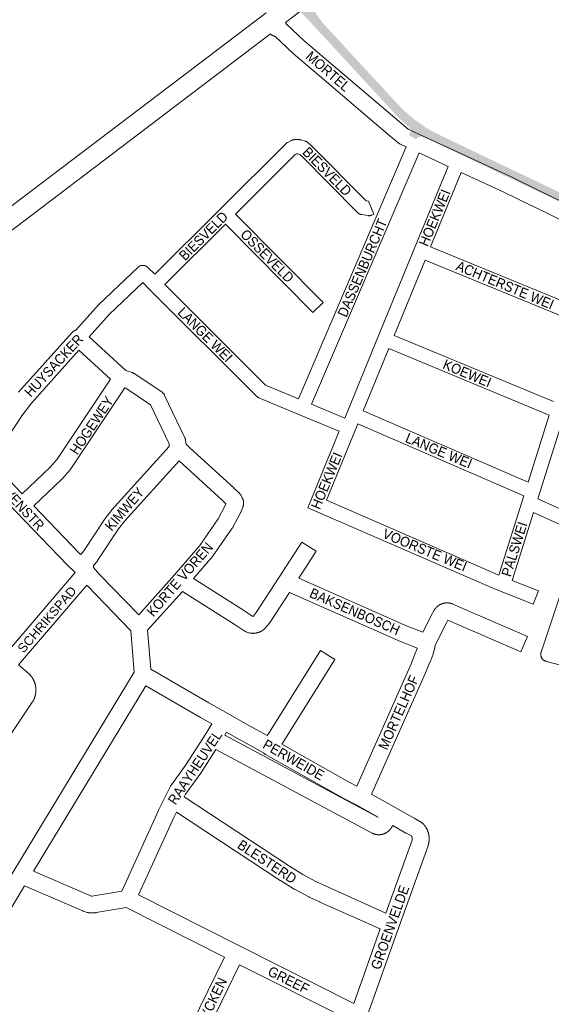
# Paper-space layout 'Layout1' of a CAD drawing. Header units: metres. Extents: x 123097 to 144122, y 392739 to 407589.
# Tile 501 of 510: x 138429 to 138839, y 402455 to 403215. Entities that reach past the tile are written whole.
import ezdxf
from ezdxf.enums import TextEntityAlignment as Align

# ---------------------------------------------------------------- set-up
doc = ezdxf.new("R2010")
doc.units = ezdxf.units.M
doc.header["$MEASUREMENT"] = 0
for name, color, linetype, lineweight in [('gs-anno-wegen algemeen tekst', 7, 'Continuous', 0), ('gs-knt-aanvullende hoofdweg', 7, 'Continuous', 0), ('gs-knt-wegen algemeen', 7, 'Continuous', 0), ('ir-ARC-asfalt-hoofdwegen-te inspecteren', 5, 'Continuous', 0)]:
    doc.layers.add(name, color=color, linetype=linetype, lineweight=lineweight)
doc.styles.add('Style-Arial', font='arial.ttf')

psp = doc.layouts.get("Layout1")

# ---------------------------------------------------------------- hatches: boundary and pattern name
at = {"layer": 'ir-ARC-asfalt-hoofdwegen-te inspecteren', "linetype": 'Continuous', "lineweight": 13, "extrusion": (0, 0, -1)}
h = psp.add_hatch(color=5, dxfattribs=at)
h.paths.add_polyline_path([(-138918.063, 403037.45, 0.0312413), (-138911.682, 403041.07, -0.0243256), (-138905.304, 403045.089), (-138900.883, 403047.304, -0.3606798), (-138894.577, 403045.421), (-138893.693, 403043.85), (-138893.519, 403043.937), (-138893.532, 403043.964), (-138893.245, 403044.105), (-138888.536, 403046.415), (-138888.242, 403046.559), (-138888.089, 403046.656), (-138888.744, 403048.358), (-138888.882, 403048.73, -0.1458204), (-138887.755, 403052.796, -0.1699004), (-138883.962, 403055.824), (-138858.397, 403068.104), (-138835.241, 403079.174), (-138822.564, 403085.172), (-138782.308, 403104.392), (-138774.73, 403108.01), (-138769.64, 403110.453), (-138742.91, 403123.283), (-138740.391, 403124.288, -0.1420269), (-138737.342, 403124.415, -0.1642696), (-138734.376, 403122.53), (-138729.229, 403125.796), (-138730.12, 403127.693, -0.1378181), (-138730.318, 403129.768, -0.1402567), (-138729.386, 403131.662), (-138724.263, 403136.359), (-138723.18, 403137.305), (-138722.123, 403138.281, 0.0167745), (-138719.7, 403140.746), (-138651.454, 403214.734), (-138646.71, 403219.745, -0.0489753), (-138645.748, 403220.518, -0.0437905), (-138644.785, 403221.036), (-138643.31, 403221.55, -0.0599803), (-138642.042, 403221.674, -0.0623102), (-138640.722, 403221.476), (-138638.717, 403220.976), (-138637.98, 403220.655), (-138637.508, 403221.277), (-138655.533, 403234.956, -0.157054), (-138653.121, 403229.96, -0.1770462), (-138654.434, 403223.9), (-138655.92, 403221.753), (-138656.083, 403221.866), (-138659.624, 403216.58), (-138660.722, 403215.099), (-138661.843, 403213.635), (-138662.485, 403212.822), (-138662.974, 403212.202), (-138664.128, 403210.788), (-138720.01, 403150.142), (-138721.679, 403148.415), (-138725.703, 403144.436), (-138727.82, 403142.463), (-138728.618, 403141.781, -0.0260045), (-138737.592, 403134.751, -0.0259936), (-138747.387, 403128.61), (-138754.528, 403124.999), (-138852.444, 403078.191), (-138860.09, 403074.545), (-138890.818, 403059.944), (-138891.481, 403059.63, -0.3353331), (-138891.917, 403059.423), (-138905.32, 403053.076, 0.0434332), (-138913.524, 403048.499), (-138917.209, 403046.105, -0.032521), (-138928.179, 403039.873), (-138937.823, 403035.201), (-138933.385, 403030.104)])
h.paths.add_polyline_path([(-138651.915, 403221.8), (-138648.459, 403226.738), (-138647.011, 403227.789, -0.2471646), (-138646.74, 403227.782, -0.2270153), (-138646.594, 403227.571), (-138647.097, 403225.973), (-138650.964, 403221.135, -0.2771344), (-138651.639, 403221.186, -0.2739094)], flags=16)

# ---------------------------------------------------------------- linework, layer by layer
at = {"layer": 'gs-anno-wegen algemeen tekst', "color": 7, "linetype": 'Continuous'}
for p, q in [((138713.501, 402960.929), (138693.792, 402912.898)), ((138693.792, 402912.898), (138820.97, 402857.708)), ((138820.97, 402857.708), (138837.292, 402909.522)), ((138689.616, 402902.72), (138665.435, 402843.789)), ((138689.616, 402902.72), (138817.647, 402847.159)), ((138651.15, 402838.005), (138675.381, 402897.058)), ((138665.435, 402843.789), (138798.378, 402785.989)), ((138798.378, 402785.989), (138817.647, 402847.159)), ((138651.15, 402838.005), (138795.017, 402775.456)), ((138825.154, 402834.312), (138808.65, 402781.92)), ((138808.65, 402781.92), (138828.997, 402773.929)), ((138795.017, 402775.456), (138824.977, 402763.691)), ((138828.997, 402773.929), (138824.977, 402763.691))]:
    psp.add_line(p, q, dxfattribs=at)
at = {"layer": 'gs-anno-wegen algemeen tekst', "color": 7, "linetype": 'Continuous', "flags": 128}
for points in [[(138532.992, 403018.294), (138583.669, 403068.794), (138634.185, 403119.134), (138634.38, 403119.32), (138634.585, 403119.495), (138634.798, 403119.661), (138635.018, 403119.816), (138635.246, 403119.96), (138635.481, 403120.093), (138638.402, 403121.651), (138638.643, 403121.772), (138638.89, 403121.881), (138639.142, 403121.978), (138639.398, 403122.063), (138639.659, 403122.134), (138639.922, 403122.194), (138640.188, 403122.24), (138640.456, 403122.273), (138640.725, 403122.292), (138640.995, 403122.299), (138644.11, 403122.299), (138644.359, 403122.293), (138644.607, 403122.277), (138644.854, 403122.249), (138645.1, 403122.209), (138645.344, 403122.159), (138645.585, 403122.098), (138649.09, 403121.124), (138649.343, 403121.047), (138649.591, 403120.958), (138649.835, 403120.858), (138650.074, 403120.746), (138650.308, 403120.622), (138650.535, 403120.488), (138650.755, 403120.343), (138650.968, 403120.187), (138651.174, 403120.022), (138653.706, 403117.88), (138653.892, 403117.715), (138654.07, 403117.542)], [(138643.863, 402922.168), (138727.004, 403116.724)], [(138736.981, 403112.028), (138654.032, 402917.92)], [(138679.564, 402907.253), (138705.406, 402970.232), (138733.439, 403038.55), (138759.336, 403101.662)], [(138769.348, 403097.034), (138745.728, 403039.469)], [(138587.529, 403057.083), (138540.784, 403010.501)], [(138745.728, 403039.469), (138863.103, 402991.456)], [(138890.849, 403042.858), (138871.814, 402982.433), (138849.318, 402911.021), (138828.487, 402844.895)], [(138472.127, 402975.125), (138489.669, 402994.718), (138489.817, 402994.876), (138489.971, 402995.029), (138520.003, 403023.677), (138520.106, 403023.773), (138520.203, 403023.859), (138520.311, 403023.95), (138520.412, 403024.03), (138520.524, 403024.116), (138520.629, 403024.192), (138520.746, 403024.272), (138520.854, 403024.342), (138520.974, 403024.417), (138521.086, 403024.482), (138521.209, 403024.55), (138521.324, 403024.609), (138521.451, 403024.671), (138521.568, 403024.725), (138521.698, 403024.781), (138521.818, 403024.829), (138521.951, 403024.878), (138522.073, 403024.92), (138522.207, 403024.963), (138522.331, 403024.999), (138522.468, 403025.035), (138522.594, 403025.065), (138522.732, 403025.094), (138522.859, 403025.118), (138522.998, 403025.14), (138523.126, 403025.158), (138523.267, 403025.174), (138523.395, 403025.185), (138523.537, 403025.193), (138523.665, 403025.198), (138523.807, 403025.2), (138523.936, 403025.198), (138524.077, 403025.193), (138524.206, 403025.185), (138524.347, 403025.173), (138524.475, 403025.159), (138524.615, 403025.14), (138524.743, 403025.12), (138524.882, 403025.094), (138525.008, 403025.067), (138525.146, 403025.035), (138525.27, 403025.002), (138525.406, 403024.962), (138525.529, 403024.924), (138525.663, 403024.878), (138525.784, 403024.833), (138525.915, 403024.78), (138526.034, 403024.729), (138526.163, 403024.671), (138526.279, 403024.614), (138526.404, 403024.549), (138526.517, 403024.487), (138526.639, 403024.416), (138526.749, 403024.348), (138526.868, 403024.271), (138526.974, 403024.198), (138527.089, 403024.115), (138527.192, 403024.037), (138527.302, 403023.949), (138527.401, 403023.866), (138527.507, 403023.772), (138527.602, 403023.684), (138527.652, 403023.634), (138527.699, 403023.587)], [(138527.699, 403023.587), (138527.702, 403023.585), (138527.704, 403023.582)], [(138527.699, 403023.587), (138527.702, 403023.585), (138527.704, 403023.582)], [(138527.704, 403023.582), (138532.992, 403018.294)], [(138741.545, 403029.274), (138717.684, 402971.124)], [(138859.78, 402980.909), (138741.545, 403029.274)], [(138523.715, 403011.988), (138497.734, 402987.205)], [(138675.381, 402897.058), (138644.658, 402909.893), (138613.246, 402923.015), (138613.001, 402923.124), (138612.761, 402923.246), (138612.528, 402923.378), (138612.302, 402923.522), (138612.082, 402923.677), (138611.871, 402923.843), (138611.668, 402924.018), (138611.473, 402924.203), (138529.088, 403006.612), (138523.715, 403011.988)], [(138540.784, 403010.501), (138618.498, 402932.764), (138643.863, 402922.168)], [(138497.734, 402987.205), (138482.332, 402970.003)], [(138717.684, 402971.124), (138840.616, 402920.074)], [(138837.292, 402909.522), (138713.501, 402960.929)], [(138654.032, 402917.92), (138679.564, 402907.253)], [(138828.487, 402844.895), (138869.564, 402826.415)], [(138862.126, 402712.348), (138837.112, 402718.886), (138834.885, 402719.468), (138834.631, 402719.541), (138834.38, 402719.627), (138834.133, 402719.724), (138833.891, 402719.833), (138833.655, 402719.954), (138833.425, 402720.086), (138833.202, 402720.228), (138832.986, 402720.382), (138832.777, 402720.545), (138832.577, 402720.719), (138832.385, 402720.901), (138832.202, 402721.093), (138832.028, 402721.294), (138831.864, 402721.502), (138831.711, 402721.718), (138831.568, 402721.941), (138831.436, 402722.171), (138831.315, 402722.407), (138831.206, 402722.649), (138831.109, 402722.895), (138831.023, 402723.146), (138830.95, 402723.401), (138830.889, 402723.659), (138830.84, 402723.919), (138830.804, 402724.182), (138830.78, 402724.446), (138830.77, 402724.711), (138830.772, 402724.976), (138830.787, 402725.241), (138830.814, 402725.504), (138830.855, 402725.766), (138830.907, 402726.026), (138830.973, 402726.283), (138831.05, 402726.536), (138861.435, 402817.988), (138825.154, 402834.312)], [(138652.043, 402825.737), (138652.04, 402825.738), (138652.037, 402825.74)], [(138652.043, 402825.737), (138652.04, 402825.738), (138652.037, 402825.74)]]:
    psp.add_lwpolyline(points, dxfattribs=at)
for points in [[(138654.07, 403117.542), (138696.015, 403075.016), (138697.746, 403074.75), (138697.843, 403074.791, -0.3846571), (138697.856, 403074.786), (138702.088, 403064.632, -0.3846635), (138702.083, 403064.619), (138700.557, 403063.983), (138700.323, 403063.892), (138700.084, 403063.811), (138699.843, 403063.741), (138699.598, 403063.683), (138699.351, 403063.635), (138699.103, 403063.599), (138698.853, 403063.575), (138698.601, 403063.562), (138698.35, 403063.56), (138698.099, 403063.569), (138697.848, 403063.591), (138697.599, 403063.623), (138692.536, 403064.402), (138692.288, 403064.446), (138692.043, 403064.501), (138691.8, 403064.568), (138691.56, 403064.645), (138691.325, 403064.733), (138691.093, 403064.832), (138690.866, 403064.942), (138690.645, 403065.061), (138690.429, 403065.191), (138690.22, 403065.33), (138690.017, 403065.479), (138689.821, 403065.637), (138689.632, 403065.804), (138689.451, 403065.979), (138646.399, 403109.627), (138644.977, 403110.829), (138643.359, 403111.279), (138642.373, 403111.279), (138641.386, 403110.753), (138595.334, 403064.862)], [(138595.334, 403064.862), (138662.828, 402996.589, -0.3902953), (138662.828, 402996.576), (138655.003, 402988.841), (138655, 402988.84)], [(138655, 402988.84, -0.2541024), (138654.991, 402988.842), (138587.529, 403057.083)]]:
    psp.add_lwpolyline(points, format="xyb", dxfattribs=at)
at = {"layer": 'gs-knt-aanvullende hoofdweg', "color": 7, "linetype": 'Continuous', "flags": 128}
for points in [[(139270.178, 403697.104), (138633.976, 403212.811), (138634.105, 403212.546), (138634.249, 403212.207), (138634.377, 403211.861), (138634.458, 403211.605)], [(138302.452, 402980.104), (138618.904, 403220.214)], [(138625.527, 403202.133), (138625.337, 403202.179), (138624.983, 403202.282), (138624.635, 403202.403), (138624.293, 403202.541), (138623.958, 403202.695), (138623.631, 403202.866), (138623.313, 403203.052), (138623.005, 403203.254), (138622.707, 403203.471), (138622.419, 403203.702), (138622.222, 403203.877), (138317.232, 402972.464)]]:
    psp.add_lwpolyline(points, dxfattribs=at)
at = {"layer": 'gs-knt-wegen algemeen', "color": 7, "linetype": 'Continuous', "flags": 128}
for points in [[(138634.458, 403211.605), (138648.28, 403198.576), (138674.005, 403176.809), (138674.025, 403176.792), (138721.551, 403136.244), (138728.53, 403130.426), (138737.314, 403126.226), (138769.545, 403111.279), (138807.417, 403093.826), (138807.569, 403093.754), (138829.787, 403082.807), (138882.714, 403056.975)], [(138727.004, 403116.724), (138722.179, 403119.031), (138721.938, 403119.152), (138721.702, 403119.284), (138721.471, 403119.425), (138721.247, 403119.576), (138721.029, 403119.735), (138720.818, 403119.904), (138713.185, 403126.268), (138713.129, 403126.315), (138665.585, 403166.878), (138639.737, 403188.749), (138639.605, 403188.864), (138639.477, 403188.982), (138625.527, 403202.133)], [(138759.336, 403101.662), (138736.981, 403112.028)], [(138879.65, 403043.983), (138824.066, 403071.112), (138824.044, 403071.122), (138801.891, 403082.037), (138769.348, 403097.034)], [(138427.968, 402927.303), (138469.072, 402973.212), (138469.204, 402973.352), (138469.315, 402973.467), (138469.429, 402973.578), (138469.546, 402973.687), (138469.666, 402973.793), (138469.787, 402973.896), (138469.913, 402973.995), (138470.039, 402974.093), (138470.169, 402974.186), (138470.3, 402974.277), (138470.434, 402974.364), (138470.57, 402974.449), (138470.708, 402974.528), (138470.848, 402974.606), (138470.99, 402974.679), (138471.133, 402974.75), (138471.278, 402974.816), (138471.425, 402974.88), (138471.573, 402974.939), (138471.723, 402974.995), (138471.874, 402975.046), (138472.026, 402975.096), (138472.127, 402975.125)], [(138482.332, 402970.003), (138510.758, 402944.034), (138515.661, 402942.369), (138515.929, 402942.272), (138516.192, 402942.163), (138516.451, 402942.042), (138516.703, 402941.91), (138516.95, 402941.768), (138517.19, 402941.614)], [(138474.386, 402959.628), (138437.848, 402918.82), (138430.378, 402908.936)], [(138430.608, 402848.869), (138452.264, 402869.422), (138457.715, 402875.602), (138498.857, 402937.272), (138474.386, 402959.628)], [(138517.19, 402941.614), (138538.367, 402927.432), (138538.626, 402927.249), (138538.876, 402927.054), (138539.116, 402926.847), (138539.346, 402926.629), (138539.564, 402926.4), (138539.771, 402926.16), (138539.967, 402925.91), (138540.15, 402925.652), (138540.32, 402925.384), (138540.477, 402925.109), (138540.62, 402924.827), (138556.241, 402892.088), (138556.37, 402891.801), (138556.485, 402891.508), (138556.585, 402891.21), (138556.671, 402890.907), (138556.742, 402890.6), (138556.798, 402890.29), (138556.839, 402889.978), (138557.133, 402887.235)], [(138544.245, 402885.304), (138544.011, 402887.486), (138529.639, 402917.608), (138510.66, 402930.317), (138510.015, 402930.536), (138468.302, 402868.011), (138468.135, 402867.772), (138467.957, 402867.541), (138467.769, 402867.318), (138461.837, 402860.593), (138461.641, 402860.38), (138461.436, 402860.177), (138439.644, 402839.495)], [(138430.378, 402908.936), (138409.1, 402876.842), (138408.943, 402876.616), (138408.777, 402876.397), (138407.292, 402874.522), (138407.139, 402874.335), (138406.978, 402874.154), (138406.811, 402873.979), (138406.708, 402873.876)], [(138557.133, 402887.235), (138557.357, 402887.047), (138557.575, 402886.856), (138557.785, 402886.656), (138560.277, 402884.161), (138593.968, 402853.374), (138594.098, 402853.251), (138598.301, 402849.193), (138598.512, 402848.98), (138598.713, 402848.757), (138598.903, 402848.526), (138599.082, 402848.285), (138599.251, 402848.037), (138599.407, 402847.781), (138600.416, 402846.045), (138600.566, 402845.773), (138600.703, 402845.493), (138600.826, 402845.208), (138600.935, 402844.916), (138601.031, 402844.62), (138601.112, 402844.32), (138601.178, 402844.016), (138601.364, 402843.059), (138601.415, 402842.761), (138601.452, 402842.46), (138601.475, 402842.159), (138601.484, 402841.856), (138601.479, 402841.553), (138601.459, 402841.251), (138601.386, 402840.414), (138601.356, 402840.134), (138601.313, 402839.855), (138601.258, 402839.578), (138601.191, 402839.303), (138601.113, 402839.032), (138601.022, 402838.765), (138600.921, 402838.501), (138599.313, 402834.596), (138599.189, 402834.315), (138599.052, 402834.04), (138593.261, 402823.052), (138593.134, 402822.823), (138592.999, 402822.599), (138592.854, 402822.381), (138578.198, 402801.215), (138578.071, 402801.038), (138577.938, 402800.865), (138577.799, 402800.696)], [(138475.954, 402801.939), (138478.32, 402804.713), (138494.361, 402829.056), (138494.477, 402829.226), (138494.599, 402829.393), (138499.587, 402836.009), (138499.769, 402836.24), (138499.962, 402836.463), (138544.245, 402885.304)], [(138406.708, 402873.876), (138411.436, 402868.763), (138430.608, 402848.869)], [(138551.808, 402874.262), (138509.806, 402827.936), (138505.119, 402821.72), (138488.97, 402797.212), (138488.818, 402796.991), (138488.656, 402796.777), (138488.487, 402796.569), (138485.99, 402793.643), (138485.811, 402793.358), (138485.753, 402791.791)], [(138520.633, 402755.332), (138548.319, 402786.198), (138567.68, 402808.897), (138581.926, 402829.47), (138587.39, 402839.838), (138587.918, 402841.12), (138585.119, 402843.823), (138551.808, 402874.262)], [(138471.688, 402787.915), (138470.611, 402789.105), (138465.991, 402793.43), (138465.871, 402793.546), (138465.754, 402793.664), (138425.715, 402835.183), (138402.014, 402859.777), (138401.922, 402859.874), (138393.813, 402868.644)], [(138439.644, 402839.495), (138475.01, 402802.822), (138475.954, 402801.939)], [(138577.799, 402800.696), (138563.033, 402783.387)], [(138418.015, 402725.284), (138471.688, 402787.915)], [(138485.753, 402791.791), (138490.491, 402786.605), (138520.633, 402755.332)], [(138644.067, 402783.717), (138727.761, 402746.691), (138739.765, 402741.939)], [(138390.408, 402501.002), (138424.365, 402557.637), (138424.378, 402557.658), (138517.1, 402710.962), (138514.504, 402742.929), (138481.057, 402777.632), (138480.938, 402777.759), (138480.522, 402778.214)], [(138480.522, 402778.214), (138427.859, 402716.762)], [(138554.382, 402773.459), (138527.519, 402743.51)], [(138735.522, 402729.617), (138722.849, 402734.632), (138722.611, 402734.732), (138636.916, 402772.643), (138621.978, 402749.613), (138621.824, 402749.387), (138621.661, 402749.167), (138621.488, 402748.954), (138618.051, 402744.887), (138617.861, 402744.672), (138617.662, 402744.465), (138617.454, 402744.268), (138617.237, 402744.08), (138617.012, 402743.902), (138616.899, 402743.817), (138616.786, 402743.734), (138616.672, 402743.651), (138616.557, 402743.57), (138616.441, 402743.49), (138616.324, 402743.412), (138616.207, 402743.334), (138616.089, 402743.258), (138615.969, 402743.183), (138615.85, 402743.109), (138615.729, 402743.036), (138615.608, 402742.965), (138615.486, 402742.894), (138615.364, 402742.825), (138615.24, 402742.757), (138615.117, 402742.691), (138614.992, 402742.625), (138614.867, 402742.561), (138614.74, 402742.498), (138614.614, 402742.437), (138614.487, 402742.376), (138614.359, 402742.317), (138614.231, 402742.259), (138614.102, 402742.203), (138613.972, 402742.148), (138613.843, 402742.094), (138613.712, 402742.041), (138613.581, 402741.99), (138613.449, 402741.94), (138613.317, 402741.891), (138613.185, 402741.844), (138613.052, 402741.798), (138612.918, 402741.754), (138612.784, 402741.71), (138612.65, 402741.668), (138612.515, 402741.628), (138612.38, 402741.588), (138612.245, 402741.551), (138612.108, 402741.514), (138611.972, 402741.479), (138611.835, 402741.445), (138611.699, 402741.413), (138611.561, 402741.382), (138611.424, 402741.352), (138611.286, 402741.324), (138611.148, 402741.297), (138611.009, 402741.271), (138610.871, 402741.247), (138610.732, 402741.225), (138610.593, 402741.203), (138610.453, 402741.183), (138610.314, 402741.165), (138610.174, 402741.148), (138610.035, 402741.132), (138609.894, 402741.118), (138609.754, 402741.105), (138609.614, 402741.093), (138609.474, 402741.083), (138609.333, 402741.074), (138609.193, 402741.067), (138609.052, 402741.061), (138608.912, 402741.057), (138608.77, 402741.054), (138608.63, 402741.052), (138608.399, 402741.055), (138608.168, 402741.066), (138607.937, 402741.085), (138607.08, 402741.171), (138606.8, 402741.205), (138606.521, 402741.251), (138606.245, 402741.31), (138605.972, 402741.38), (138605.702, 402741.462), (138605.435, 402741.556), (138603.327, 402742.35), (138603.097, 402742.442), (138602.87, 402742.542), (138602.648, 402742.651), (138602.429, 402742.769), (138601.64, 402743.213), (138601.421, 402743.342), (138601.207, 402743.48), (138595.085, 402747.586), (138554.382, 402773.459)], [(138739.765, 402741.939), (138746.194, 402754.594), (138746.313, 402754.817), (138748.666, 402759.034), (138748.803, 402759.267), (138748.949, 402759.495), (138749.019, 402759.599), (138749.091, 402759.701), (138749.164, 402759.803), (138749.237, 402759.904), (138749.312, 402760.004), (138749.388, 402760.104), (138749.465, 402760.202), (138749.542, 402760.299), (138749.621, 402760.396), (138749.701, 402760.492), (138749.783, 402760.588), (138749.864, 402760.681), (138749.947, 402760.775), (138750.032, 402760.867), (138750.117, 402760.959), (138750.203, 402761.049), (138750.29, 402761.139), (138750.378, 402761.227), (138750.467, 402761.315), (138750.557, 402761.401), (138750.648, 402761.487), (138750.74, 402761.572), (138750.833, 402761.656), (138750.926, 402761.738), (138751.02, 402761.82), (138751.116, 402761.901), (138751.213, 402761.981), (138751.309, 402762.059), (138751.407, 402762.137), (138751.506, 402762.213), (138751.606, 402762.289), (138751.706, 402762.363), (138751.807, 402762.436), (138751.91, 402762.508), (138752.013, 402762.579), (138752.115, 402762.649), (138752.22, 402762.718), (138752.325, 402762.786), (138752.432, 402762.852), (138752.537, 402762.917), (138752.645, 402762.981), (138752.753, 402763.044), (138752.862, 402763.106), (138752.97, 402763.166), (138753.08, 402763.226), (138753.191, 402763.284), (138753.303, 402763.342), (138753.413, 402763.397), (138753.526, 402763.452), (138753.639, 402763.505), (138753.753, 402763.558), (138753.866, 402763.608), (138753.981, 402763.658), (138754.097, 402763.706), (138754.213, 402763.754), (138754.328, 402763.799), (138754.445, 402763.844), (138754.562, 402763.888), (138754.68, 402763.93), (138754.798, 402763.97), (138754.916, 402764.01), (138755.036, 402764.048), (138755.155, 402764.085), (138755.274, 402764.121), (138755.394, 402764.155), (138755.515, 402764.188), (138755.637, 402764.22), (138755.757, 402764.25), (138755.879, 402764.28), (138756.001, 402764.308), (138756.123, 402764.334), (138756.244, 402764.359), (138756.367, 402764.383), (138756.491, 402764.405), (138756.614, 402764.427), (138756.736, 402764.446), (138756.86, 402764.465), (138756.984, 402764.482), (138757.109, 402764.498), (138757.232, 402764.512), (138757.356, 402764.525), (138757.481, 402764.537), (138757.606, 402764.548), (138757.73, 402764.557), (138757.855, 402764.564), (138757.98, 402764.571), (138758.105, 402764.576), (138758.229, 402764.579), (138758.354, 402764.581), (138758.479, 402764.582), (138758.604, 402764.582), (138758.728, 402764.58), (138758.854, 402764.577), (138758.979, 402764.572), (138759.104, 402764.567), (138759.228, 402764.559), (138759.353, 402764.551), (138759.478, 402764.541), (138759.602, 402764.53), (138759.726, 402764.517), (138759.85, 402764.503), (138759.974, 402764.488), (138760.099, 402764.471), (138760.221, 402764.453), (138760.345, 402764.434), (138760.469, 402764.413), (138760.592, 402764.391), (138760.714, 402764.368), (138760.836, 402764.343), (138760.959, 402764.317), (138761.081, 402764.29), (138761.202, 402764.261), (138761.323, 402764.231), (138761.445, 402764.2), (138761.566, 402764.167), (138761.685, 402764.134), (138761.805, 402764.098), (138761.925, 402764.062), (138762.044, 402764.024), (138762.162, 402763.985), (138762.28, 402763.944), (138762.399, 402763.903), (138762.516, 402763.86), (138762.632, 402763.816), (138762.749, 402763.77), (138762.865, 402763.723), (138762.981, 402763.675), (138763.095, 402763.626)], [(138527.519, 402743.51), (138529.972, 402713.317)], [(138688.842, 402623.077), (138730.968, 402718.103), (138733.259, 402723.592), (138735.443, 402729.34), (138735.522, 402729.617)], [(138672.024, 402720.972), (138632.574, 402657.846), (138632.485, 402657.708), (138630.968, 402655.412), (138682.889, 402626.133), (138688.842, 402623.077)], [(138427.859, 402716.762), (138436.264, 402709.509), (138436.444, 402709.347), (138436.618, 402709.18), (138436.785, 402709.006), (138436.946, 402708.826), (138437.525, 402708.153), (138437.658, 402707.992), (138437.787, 402707.828), (138437.886, 402707.696), (138437.983, 402707.562), (138438.08, 402707.428), (138438.174, 402707.294), (138438.268, 402707.158), (138438.361, 402707.021), (138438.452, 402706.883), (138438.541, 402706.746), (138438.63, 402706.606), (138438.717, 402706.466), (138438.803, 402706.325), (138438.887, 402706.184), (138438.97, 402706.042), (138439.052, 402705.898), (138439.133, 402705.754), (138439.211, 402705.61), (138439.289, 402705.464), (138439.366, 402705.318), (138439.441, 402705.171), (138439.514, 402705.024), (138439.587, 402704.875), (138439.657, 402704.726), (138439.727, 402704.576), (138439.795, 402704.427), (138439.861, 402704.276), (138439.927, 402704.124), (138439.99, 402703.971), (138440.052, 402703.82), (138440.113, 402703.666), (138440.173, 402703.512), (138440.231, 402703.357), (138440.287, 402703.203), (138440.342, 402703.047), (138440.396, 402702.891), (138440.448, 402702.734), (138440.498, 402702.579), (138440.547, 402702.421), (138440.595, 402702.262), (138440.641, 402702.104), (138440.686, 402701.946), (138440.729, 402701.786), (138440.771, 402701.626), (138440.811, 402701.466), (138440.849, 402701.307), (138440.886, 402701.146), (138440.922, 402700.985), (138440.956, 402700.823), (138440.989, 402700.662), (138441.02, 402700.5), (138441.049, 402700.337), (138441.077, 402700.174), (138441.103, 402700.013), (138441.128, 402699.849), (138441.152, 402699.686), (138441.174, 402699.522), (138441.194, 402699.359), (138441.213, 402699.195), (138441.23, 402699.031), (138441.246, 402698.866), (138441.26, 402698.703), (138441.272, 402698.538), (138441.283, 402698.373), (138441.293, 402698.208), (138441.3, 402698.045), (138441.307, 402697.88), (138441.312, 402697.714), (138441.315, 402697.549), (138441.317, 402697.385), (138441.317, 402697.22), (138441.315, 402697.055), (138441.312, 402696.889), (138441.308, 402696.726), (138441.302, 402696.561), (138441.294, 402696.395), (138441.285, 402696.23), (138441.274, 402696.067), (138441.262, 402695.902), (138441.248, 402695.737), (138441.233, 402695.573), (138441.216, 402695.41), (138441.197, 402695.246), (138441.177, 402695.082), (138441.156, 402694.918), (138441.133, 402694.756), (138441.108, 402694.592), (138441.082, 402694.429), (138441.054, 402694.266), (138441.025, 402694.105), (138440.994, 402693.942), (138440.962, 402693.78), (138440.928, 402693.619), (138440.893, 402693.459), (138440.856, 402693.298), (138440.817, 402693.137), (138440.777, 402692.976), (138440.736, 402692.818), (138440.693, 402692.658), (138440.649, 402692.499), (138440.603, 402692.34), (138440.556, 402692.184), (138440.507, 402692.026), (138440.456, 402691.868), (138440.404, 402691.711), (138440.352, 402691.556), (138440.297, 402691.4), (138440.24, 402691.245), (138440.182, 402691.09), (138440.124, 402690.937), (138440.063, 402690.783), (138440.001, 402690.63), (138439.937, 402690.478), (138439.873, 402690.327), (138439.806, 402690.176), (138439.738, 402690.025), (138439.669, 402689.875), (138439.599, 402689.727), (138439.527, 402689.578), (138439.453, 402689.43), (138439.378, 402689.283), (138439.303, 402689.138), (138439.225, 402688.992), (138439.146, 402688.847), (138439.066, 402688.702), (138438.985, 402688.56), (138438.902, 402688.417), (138438.817, 402688.275), (138438.731, 402688.134), (138438.645, 402687.995), (138438.528, 402687.815), (138438.526, 402687.811), (138438.524, 402687.809)], [(138526.023, 402700.557), (138439.381, 402557.307)], [(138577.056, 402671.085), (138568.353, 402676.031), (138568.306, 402676.058), (138526.023, 402700.557)], [(138438.524, 402687.809), (138408.459, 402643.242), (138388.81, 402614.073), (138375.433, 402590.234), (138375.367, 402590.119), (138370.05, 402581.081), (138369.943, 402580.905), (138369.83, 402580.733), (138337.929, 402533.603)], [(138507.55, 402541.878), (138535.885, 402604.252), (138535.987, 402604.465), (138545.268, 402623.069), (138545.391, 402623.304), (138545.523, 402623.533), (138545.665, 402623.757), (138545.816, 402623.975), (138557.071, 402639.554), (138572.33, 402663.478), (138577.056, 402671.085)], [(138588.383, 402664.646), (138587.032, 402662.47)], [(138587.032, 402662.47), (138705.228, 402599.134), (138705.248, 402599.172), (138688.912, 402608.407), (138676.83, 402614.608), (138676.606, 402614.729), (138618.488, 402647.501), (138618.219, 402647.662), (138617.957, 402647.836), (138617.704, 402648.022), (138617.46, 402648.22), (138617.226, 402648.43), (138617.002, 402648.651), (138616.789, 402648.882), (138598.785, 402658.736), (138598.693, 402658.787), (138588.383, 402664.646)], [(138580.083, 402651.422), (138567.947, 402632.393), (138567.843, 402632.236), (138567.735, 402632.082), (138556.681, 402616.782), (138555.697, 402614.808)], [(138716.564, 402592.723), (138715.993, 402591.652), (138715.929, 402591.534), (138715.864, 402591.417), (138715.797, 402591.301), (138715.73, 402591.187), (138715.661, 402591.072), (138715.591, 402590.958), (138715.519, 402590.845), (138715.447, 402590.734), (138715.372, 402590.623), (138715.297, 402590.512), (138715.22, 402590.403), (138715.142, 402590.295), (138715.063, 402590.188), (138714.982, 402590.081), (138714.9, 402589.975), (138714.818, 402589.871), (138714.733, 402589.767), (138714.648, 402589.664), (138714.561, 402589.562), (138714.474, 402589.462), (138714.385, 402589.362), (138714.295, 402589.263), (138714.203, 402589.166), (138714.112, 402589.07), (138714.018, 402588.974), (138713.923, 402588.879), (138713.827, 402588.786), (138713.731, 402588.695), (138713.633, 402588.603), (138713.534, 402588.513), (138713.434, 402588.424), (138713.334, 402588.338), (138713.232, 402588.251), (138713.129, 402588.166), (138713.025, 402588.081), (138712.921, 402587.999), (138712.815, 402587.917), (138712.708, 402587.837), (138712.6, 402587.758), (138712.492, 402587.68), (138712.383, 402587.604), (138712.272, 402587.528), (138712.161, 402587.454), (138712.05, 402587.382), (138711.936, 402587.31), (138711.822, 402587.24), (138711.708, 402587.171), (138711.593, 402587.104), (138711.477, 402587.038), (138711.36, 402586.973), (138711.242, 402586.91), (138711.125, 402586.848), (138711.005, 402586.787), (138710.885, 402586.728), (138710.765, 402586.67), (138710.645, 402586.614), (138710.523, 402586.559), (138710.4, 402586.505), (138710.277, 402586.452), (138710.154, 402586.402), (138710.03, 402586.353), (138709.905, 402586.305), (138709.779, 402586.258), (138709.655, 402586.213), (138709.528, 402586.17), (138709.401, 402586.128), (138709.273, 402586.087), (138709.147, 402586.048), (138709.018, 402586.01), (138708.889, 402585.974), (138708.76, 402585.939), (138708.632, 402585.906), (138708.502, 402585.875), (138708.371, 402585.845), (138708.24, 402585.816), (138708.111, 402585.789), (138707.979, 402585.763), (138707.848, 402585.739), (138707.716, 402585.717), (138707.585, 402585.696), (138707.453, 402585.676), (138707.32, 402585.658), (138707.187, 402585.642), (138707.055, 402585.627), (138706.922, 402585.614), (138706.789, 402585.602), (138706.655, 402585.591), (138706.523, 402585.583), (138706.389, 402585.576), (138706.256, 402585.57), (138706.122, 402585.566), (138705.989, 402585.563), (138705.855, 402585.562), (138705.721, 402585.563), (138705.588, 402585.565), (138705.455, 402585.569), (138705.321, 402585.574), (138705.188, 402585.581), (138705.054, 402585.589), (138704.922, 402585.599), (138704.788, 402585.61), (138704.655, 402585.623), (138704.522, 402585.638), (138704.391, 402585.654), (138704.258, 402585.671), (138704.125, 402585.691), (138703.993, 402585.711), (138703.862, 402585.733), (138703.731, 402585.757), (138703.599, 402585.782), (138703.468, 402585.809), (138703.339, 402585.837), (138703.208, 402585.867), (138703.078, 402585.898), (138702.948, 402585.931), (138702.82, 402585.965), (138702.691, 402586.001), (138702.562, 402586.038), (138702.434, 402586.077), (138702.308, 402586.117), (138702.181, 402586.159), (138702.054, 402586.202), (138701.928, 402586.247), (138701.804, 402586.293), (138701.678, 402586.34), (138701.554, 402586.389), (138701.43, 402586.44), (138701.308, 402586.491), (138701.049, 402586.609), (138700.795, 402586.738), (138580.083, 402651.422)], [(138555.697, 402614.808), (138636.903, 402561.198), (138647.252, 402554.794), (138657.917, 402549.105), (138665.776, 402545.452), (138711.367, 402525.062)], [(138700.346, 402616.9), (138717.187, 402607.38), (138717.222, 402607.359)], [(138717.222, 402607.359), (138717.226, 402607.357), (138717.229, 402607.355)], [(138717.222, 402607.359), (138717.226, 402607.357), (138717.229, 402607.355)], [(138717.229, 402607.355), (138733.138, 402598.217), (138738.159, 402595.522), (138738.419, 402595.374), (138738.673, 402595.215), (138738.919, 402595.043), (138739.157, 402594.861), (138739.386, 402594.668), (138739.606, 402594.465), (138739.711, 402594.362), (138739.815, 402594.259), (138739.918, 402594.155), (138740.02, 402594.051), (138740.121, 402593.945), (138740.221, 402593.838), (138740.321, 402593.731), (138740.418, 402593.623), (138740.516, 402593.514), (138740.612, 402593.403), (138740.708, 402593.292), (138740.802, 402593.182), (138740.895, 402593.069), (138740.988, 402592.955), (138741.08, 402592.841), (138741.169, 402592.727), (138741.259, 402592.611), (138741.348, 402592.495), (138741.436, 402592.377), (138741.521, 402592.26), (138741.607, 402592.141), (138741.692, 402592.022), (138741.775, 402591.901), (138741.857, 402591.781), (138741.938, 402591.66), (138742.019, 402591.537), (138742.098, 402591.414), (138742.176, 402591.291), (138742.253, 402591.167), (138742.329, 402591.041), (138742.404, 402590.915), (138742.477, 402590.79), (138742.55, 402590.663), (138742.622, 402590.535), (138742.692, 402590.407), (138742.761, 402590.279), (138742.829, 402590.149), (138742.897, 402590.019), (138742.963, 402589.888), (138743.027, 402589.758), (138743.091, 402589.626), (138743.154, 402589.494), (138743.215, 402589.361), (138743.275, 402589.229), (138743.334, 402589.095), (138743.392, 402588.96), (138743.449, 402588.825), (138743.504, 402588.691), (138743.559, 402588.555), (138743.612, 402588.418), (138743.664, 402588.281), (138743.715, 402588.145), (138743.764, 402588.007), (138743.813, 402587.869), (138743.86, 402587.73), (138743.906, 402587.593), (138743.951, 402587.453), (138743.995, 402587.313), (138744.037, 402587.173), (138744.078, 402587.034), (138744.118, 402586.893), (138744.157, 402586.752), (138744.195, 402586.61), (138744.231, 402586.47), (138744.266, 402586.327), (138744.3, 402586.185), (138744.333, 402586.042), (138744.364, 402585.9), (138744.394, 402585.757), (138744.423, 402585.613), (138744.451, 402585.469), (138744.477, 402585.327), (138744.502, 402585.182), (138744.526, 402585.037), (138744.549, 402584.893), (138744.57, 402584.749), (138744.591, 402584.604), (138744.609, 402584.459), (138744.627, 402584.313), (138744.643, 402584.169), (138744.659, 402584.023), (138744.672, 402583.877), (138744.685, 402583.731), (138744.696, 402583.587), (138744.706, 402583.441), (138744.715, 402583.294), (138744.723, 402583.148), (138744.729, 402583.003), (138744.734, 402582.857), (138744.738, 402582.71), (138744.74, 402582.563), (138744.741, 402582.418), (138744.741, 402582.272), (138744.74, 402582.125), (138744.737, 402581.979), (138744.734, 402581.834), (138744.729, 402581.687), (138744.722, 402581.541), (138744.714, 402581.395), (138744.706, 402581.25), (138744.695, 402581.104), (138744.684, 402580.957), (138744.671, 402580.811), (138744.657, 402580.667), (138744.642, 402580.521), (138744.625, 402580.376), (138744.608, 402580.23), (138744.589, 402580.086), (138744.568, 402579.941), (138744.547, 402579.796), (138744.524, 402579.651), (138744.5, 402579.508), (138744.475, 402579.364), (138744.448, 402579.22), (138744.42, 402579.076), (138744.391, 402578.934), (138744.361, 402578.79), (138744.33, 402578.647), (138744.297, 402578.505), (138744.263, 402578.363), (138744.228, 402578.221), (138744.191, 402578.079), (138744.153, 402577.938), (138744.115, 402577.798), (138744.075, 402577.657), (138744.033, 402577.516), (138743.99, 402577.376), (138743.947, 402577.238), (138743.87, 402577.012), (138721.249, 402514.06)], [(138549.842, 402603.072), (138547.69, 402598.759), (138520.556, 402539.029)], [(138706.968, 402512.767), (138660.417, 402533.586), (138660.331, 402533.626), (138652.267, 402537.374), (138652.106, 402537.451), (138651.947, 402537.533), (138640.94, 402543.404), (138640.758, 402543.505), (138640.578, 402543.612), (138629.97, 402550.177), (138629.809, 402550.28), (138549.842, 402603.072)], [(138711.367, 402525.062), (138731.567, 402581.275), (138731.582, 402581.327), (138731.596, 402581.379), (138731.61, 402581.432), (138731.622, 402581.485), (138731.634, 402581.538), (138731.645, 402581.591), (138731.656, 402581.645), (138731.666, 402581.698), (138731.675, 402581.752), (138731.683, 402581.805), (138731.69, 402581.859), (138731.697, 402581.913), (138731.702, 402581.967), (138731.707, 402582.021), (138731.712, 402582.076), (138731.715, 402582.13), (138731.718, 402582.184), (138731.72, 402582.238), (138731.721, 402582.293), (138731.722, 402582.347), (138731.721, 402582.401), (138731.72, 402582.456), (138731.719, 402582.51), (138731.716, 402582.564), (138731.712, 402582.619), (138731.708, 402582.673), (138731.703, 402582.727), (138731.698, 402582.781), (138731.691, 402582.835), (138731.684, 402582.889), (138731.676, 402582.943), (138731.667, 402582.996), (138731.658, 402583.05), (138731.647, 402583.103), (138731.636, 402583.156), (138731.625, 402583.209), (138731.612, 402583.262), (138731.599, 402583.315), (138731.585, 402583.367), (138731.57, 402583.42), (138731.554, 402583.472), (138731.538, 402583.524), (138731.521, 402583.575), (138731.504, 402583.627), (138731.485, 402583.678), (138731.466, 402583.729), (138731.446, 402583.779), (138731.425, 402583.83), (138731.404, 402583.88), (138731.382, 402583.929), (138731.359, 402583.979), (138731.336, 402584.028), (138731.312, 402584.077), (138731.287, 402584.125), (138731.262, 402584.173), (138731.235, 402584.22), (138731.209, 402584.268), (138731.181, 402584.315), (138731.153, 402584.361), (138731.124, 402584.407), (138731.095, 402584.453), (138731.065, 402584.498), (138731.034, 402584.543), (138731.004, 402584.585), (138726.898, 402586.789), (138726.734, 402586.88), (138716.564, 402592.723)], [(138439.381, 402557.307), (138482.36, 402538.75), (138484.053, 402538.212)], [(138432.6, 402546.053), (138398.188, 402488.658), (138330.954, 402374.321)], [(138586.883, 402490.952), (138511.019, 402529.259), (138487.905, 402525.366), (138487.622, 402525.325), (138487.337, 402525.296), (138485.25, 402525.131), (138484.985, 402525.116), (138484.719, 402525.111), (138484.453, 402525.117), (138484.188, 402525.134), (138482.227, 402525.3), (138481.938, 402525.331), (138481.65, 402525.375), (138481.365, 402525.432), (138481.082, 402525.501), (138480.803, 402525.583), (138478.105, 402526.441), (138477.9, 402526.51), (138477.697, 402526.586), (138477.498, 402526.668), (138432.6, 402546.053)], [(138484.053, 402538.212), (138484.755, 402538.153), (138486.025, 402538.253), (138507.55, 402541.878)], [(138520.556, 402539.029), (138598.493, 402499.676), (138686.524, 402455.345)], [(138721.249, 402514.06), (138696.316, 402444.03)], [(138686.524, 402455.345), (138706.968, 402512.767)], [(138561.095, 402438.378), (138586.883, 402490.952)], [(138598.509, 402485.09), (138575.65, 402438.487)], [(138682.047, 402443.021), (138598.509, 402485.09)]]:
    psp.add_lwpolyline(points, dxfattribs=at)
for points in [[(138563.033, 402783.387), (138602.137, 402758.531), (138602.272, 402758.443), (138608.248, 402754.434), (138608.382, 402754.359), (138608.858, 402754.18), (138611.278, 402757.044), (138629.007, 402784.375), (138646.486, 402811.534, -0.3850265), (138646.499, 402811.536), (138657.432, 402804.5, -0.385023), (138657.434, 402804.487), (138644.067, 402783.717)], [(138763.095, 402763.626), (138820.544, 402738.619, -0.3845721), (138820.549, 402738.606), (138815.36, 402726.686, -0.3845717), (138815.347, 402726.681), (138759.168, 402751.135), (138757.745, 402748.583), (138749.23, 402731.824), (138749.016, 402729.808), (138748.98, 402729.53), (138748.933, 402729.255), (138748.873, 402728.981), (138748.802, 402728.71), (138747.887, 402725.502), (138747.806, 402725.237), (138747.713, 402724.976), (138745.393, 402718.869), (138745.315, 402718.673), (138742.956, 402713.022), (138742.899, 402712.892), (138700.346, 402616.9)], [(138529.972, 402713.317), (138574.81, 402687.337), (138589.375, 402679.059), (138605.081, 402670.133), (138619.776, 402662.091), (138621.576, 402664.816), (138660.983, 402727.872, -0.3546764), (138660.995, 402727.875), (138672.021, 402720.984, -0.354676), (138672.024, 402720.972)]]:
    psp.add_lwpolyline(points, format="xyb", dxfattribs=at)

# ---------------------------------------------------------------- texts
at = {"layer": 'gs-anno-wegen algemeen tekst', "color": 7, "style": 'Style-Arial', "width": 0.909091}
for s, rotation, p in [('MORTEL', 319.230769, (138666.808, 403175.076)), ('BIESVELD', 314.918959, (138666.003, 403097.676)), ('HOEKWEI', 67.432991, (138748.914, 403061.986)), ('BIESVELD', 44.918959, (138570.593, 403047.9)), ('DASSENBURCHT', 66.869091, (138693.218, 403023.288)), ('OSSEVELD', 314.918959, (138619.802, 403032.468)), ('ACHTERSTE WEI', 337.3581, (138803.264, 403009.994)), ('LANGE WEI', 315, (138571.938, 402971.692)), ('HUYSACKER', 47.389861, (138455.17, 402947.864)), ('KOEWEI', 337.432991, (138774.072, 402941.858)), ('HOGEWEY', 56.255983, (138484.354, 402901.607)), ('LANGE WEI', 337.3581, (138752.201, 402882.134)), ('ACHTHOEVENSTR', 312.9933, (138415.952, 402854.378)), ('HOEKWEI', 67.432991, (138665.608, 402858.923)), ('KIMWEY', 49.592139, (138509.716, 402837.045)), ('VOORSTE WEI', 337.3581, (138741.398, 402805.427)), ('PALSWEI', 72.543442, (138810.446, 402806.048)), ('KORTE VOREN', 49.106333, (138552.313, 402782.72)), ('BAKSENBOSCH', 336.318594, (138687.339, 402757.898)), ('MORTELHOF', 66.0829, (138721.156, 402679.986)), ('RAAYHEUVEL', 56.291744, (138564.042, 402637.518)), ('PERWEIDE', 330.471919, (138640.187, 402643.436)), ('BLESTERD', 326.5738, (138619.71, 402564.733)), ('GROENVELDE', 70.3708, (138714.508, 402513.968)), ('GREEF', 333.2812, (138636.285, 402473.357)), ('KORTE STRUYCKEN', 64.1191, (138564.557, 402430.948)), ('VERZONKEN KASTEEL', 74.260358, (138843.003, 402420.438))]:
    psp.add_text(s, height=7.7, rotation=rotation, dxfattribs=at).set_placement(p, align=Align.MIDDLE_CENTER)
at = {"layer": 'gs-anno-wegen algemeen tekst', "color": 7, "style": 'Style-Arial'}
psp.add_text('SCHRIKSPAD', height=7, rotation=49.3757, dxfattribs=at).set_placement((138449.859, 402751.75), align=Align.MIDDLE_CENTER)

doc.saveas('drawing.dxf')
